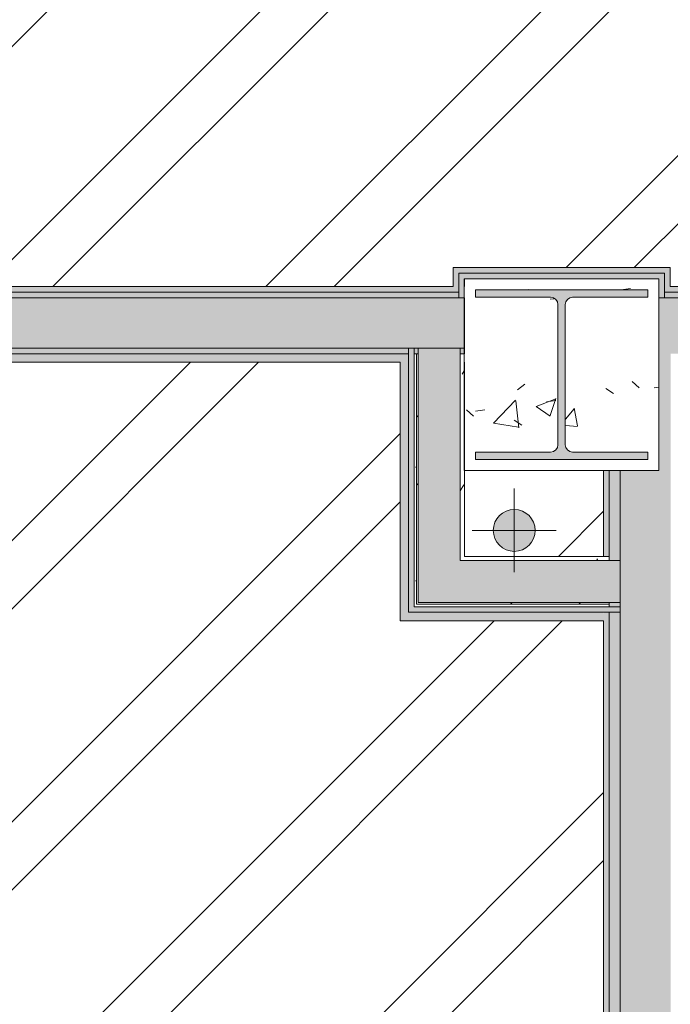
# Model space of a CAD drawing. Header units: millimetres. Extents: x -62758 to 78208, y -26429 to 33271.
# Tile 1050 of 1056: x 10976 to 12140, y -18029 to -16268. Entities that reach past the tile are written whole.
import ezdxf

# ---------------------------------------------------------------- set-up
doc = ezdxf.new("R2010")
doc.units = ezdxf.units.MM
for name, color, linetype, lineweight in [('A-FLOR', 192, 'Continuous', 18), ('A-WALL', 113, 'Continuous', 18), ('A-WALL-PATT', 111, 'Continuous', 25), ('I-WALL', 2, 'Continuous', 18), ('P-PIPE', 3, 'Continuous', 9), ('P-PIPE-CNTR', 3, 'Continuous', 9), ('S-COLS', 52, 'Continuous', 9)]:
    doc.layers.add(name, color=color, linetype=linetype, lineweight=lineweight)
pattern_1 = [(0, (0, 0), (406.4, 101.6), [33.528, -271.272, 33.528, -271.272, -1625.6]), (0, (0, 0), (406.4, 101.6), [-609.6, 33.528, -576.072, 33.528, -271.272, -711.2]), (0, (0, 0), (406.4, 101.6), [-1524, 33.528, -169.672, 33.528, -474.472]), (120, (152.4, 50.8), (-291.1882, 301.1527), [33.528, -271.272, 33.528, -271.272, -1625.6]), (120, (152.4, 50.8), (-291.1882, 301.1527), [-609.6, 33.528, -576.072, 33.528, -271.272, -711.2]), (120, (152.4, 50.8), (-291.1882, 301.1527), [-1524, 33.528, -169.672, 33.528, -474.472]), (240, (203.2, 254), (-115.2118, -402.7527), [33.528, -271.272, 33.528, -271.272, -1625.6]), (240, (203.2, 254), (-115.2118, -402.7527), [-609.6, 33.528, -576.072, 33.528, -271.272, -711.2]), (240, (203.2, 254), (-115.2118, -402.7527), [-1524, 33.528, -169.672, 33.528, -474.472])]
pattern_2 = [(45, (0, 0), (-251.447, 251.447), []), (45, (0, 381), (-251.447, 251.447), [])]

# ---------------------------------------------------------------- blocks, each defined once
blk = doc.blocks.new('BE-PMSa-MOD-ESG-ESCOLA-EX-000-R_rvt-1-PLANTA DE IMPERMEABILIZAÇÃO - TÉRREO')
at = {"layer": 'P-PIPE'}
blk.add_hatch(color=8, dxfattribs=at).paths.add_polyline_path([(11860.7, -17219.1), (11870.4, -17217.8), (11879.4, -17214), (11887.2, -17208.1), (11893.2, -17200.3), (11896.9, -17191.3), (11898.2, -17181.6), (11896.9, -17171.9), (11893.2, -17162.8), (11887.2, -17155), (11879.4, -17149.1), (11870.4, -17145.3), (11860.7, -17144.1), (11851, -17145.3), (11841.9, -17149.1), (11834.2, -17155), (11828.2, -17162.8), (11824, -17175.6), (11823.2, -17181.6), (11824.5, -17191.3), (11828.2, -17200.3), (11834.2, -17208.1), (11841.9, -17214), (11854, -17218.2)])
at = {"layer": 'P-PIPE', "color": 81}
for start, end in [(0, 180), (180, 0)]:
    blk.add_arc((11860.7, -17181.6), 37.5, start, end, dxfattribs=at)
at = {"layer": 'P-PIPE-CNTR', "color": 53}
for p, q in [((11860.7, -17256.6), (11860.7, -17106.6)), ((11785.7, -17181.6), (11935.7, -17181.6))]:
    blk.add_line(p, q, dxfattribs=at)
blk = doc.blocks.new('_ARQPWR_Pilar perfil I - _TP237-5763022-PLANTA DE IMPERMEABILIZAÇÃO - TÉRREO')
at = {"layer": 'S-COLS', "lineweight": 5}
blk.add_hatch(color=256, dxfattribs=at).paths.add_polyline_path([(117.5, -151.5), (154, -151.5), (154, -138.4), (19.6, -138.4), (10.4, -134.6), (6.5, -124.1), (6.5, 125.3), (10.4, 134.6), (19.6, 138.4), (154, 138.4), (154, 151.5), (-154, 151.5), (-154, 138.4), (-19.7, 138.4), (-10.4, 134.6), (-6.6, 122.5), (-6.6, -125.3), (-10.4, -134.6), (-19.7, -138.4), (-154, -138.4), (-154, -151.5), (105, -151.5)])
at = {"layer": 'S-COLS', "color": 130, "lineweight": 5}
for p, q in [((154, 151.5), (-154, 151.5)), ((-154, 151.5), (-154, 138.4)), ((154, 138.4), (154, 151.5)), ((-154, 138.4), (-19.7, 138.4)), ((-6.6, 125.3), (-6.6, -125.3)), ((6.5, -125.3), (6.5, 125.3)), ((19.6, 138.4), (154, 138.4)), ((-19.7, -138.4), (-154, -138.4)), ((-154, -138.4), (-154, -151.5)), ((154, -138.4), (19.6, -138.4)), ((154, -151.5), (154, -138.4)), ((-154, -151.5), (154, -151.5))]:
    blk.add_line(p, q, dxfattribs=at)
for centre, start, end in [((-19.7, 125.3), 0, 90), ((19.6, 125.3), 90, 180), ((-19.7, -125.3), 270, 0), ((19.6, -125.3), 180, 270)]:
    blk.add_arc(centre, 13.1, start, end, dxfattribs=at)
blk = doc.blocks.new('FX-PNC-PILAR-TP2 - FX-PNC-PILAR-TP01-5759311-PLANTA DE IMPERMEABILIZAÇÃO - TÉRREO')
at = {"layer": 'S-COLS', "lineweight": 5}
h = blk.add_hatch(dxfattribs=at)
h.set_pattern_fill('FP_191', color=256, style=0, pattern_type=2)
h.set_pattern_definition([(50, (163324.47, 7733), (364.368, -31.8783), [38.1, -419.1]), (355, (163324.47, 7733), (-70.486, 382.113), [30.48, -335.28]), (100.451, (163354.83, 7730.34), (293.885, 350.2334), [32.38, -356.18]), (46.184, (163324.47, 7834.6), (542.1585, -84.086), [57.15, -628.65]), (96.636, (163369.65, 7827.6), (474.805, 494.855), [48.57, -534.27]), (351.184, (163324.47, 7834.6), (474.81, 494.85), [45.72, -502.92]), (21, (163375.27, 7809.2), (303.2285, -204.5305), [38.1, -419.1]), (326, (163375.27, 7809.2), (123.604, 368.376), [30.48, -335.28]), (71.451, (163400.54, 7792.16), (426.834, 163.843), [32.38, -356.18]), (37.5, (163324.47, 7733), (6.17665, 169.11015), [16.764, -314.452, 16.764, -323.596, -336.55]), (37.5, (163324.47, 7733), (6.17665, 169.11015), [-671.576, 16.764, -319.786]), (7.5, (163324.47, 7733), (133.6389, 200.3615), [16.764, -177.292, 16.764, -306.832, -128.27]), (7.5, (163324.47, 7733), (133.6389, 200.3615), [-517.652, 16.764, -111.506]), (327.5, (163211.19, 7733), (271.1818, -11.4584), [16.764, -110.236, 16.764, -379.476, -525.78]), (327.5, (163211.19, 7733), (271.1818, -11.4584), [-523.24, 16.764, -509.016]), (317.5, (163160.39, 7733), (296.2585, 50.8528), [16.764, -148.336, 16.764, -246.38, -373.38]), (317.5, (163160.39, 7733), (296.2585, 50.8528), [-428.244, 16.764, -356.616])])
h.paths.add_polyline_path([(175276.5, -9341.6), (175443.9, -9341.6), (175443.9, -8998.6), (175095.9, -8998.6), (175095.9, -9341.6), (175263.4, -9341.6)])
h.paths.add_polyline_path([(175294.9, -9321.6), (175115.9, -9321.6), (175115.9, -9308.5), (175250.3, -9308.5), (175259.5, -9304.7), (175263.4, -9295.4), (175262.6, -9042.9), (175259.5, -9035.6), (175250.3, -9031.7), (175115.9, -9031.7), (175115.9, -9018.6), (175423.9, -9018.6), (175423.9, -9031.7), (175287.4, -9032.6), (175280.3, -9035.6), (175276.5, -9047.6), (175277.3, -9297.3), (175280.3, -9304.7), (175291.2, -9308.5), (175423.9, -9308.5), (175423.9, -9321.6), (175344.9, -9321.6)])
at = {"layer": 'S-COLS', "color": 130, "lineweight": 5}
for p, q in [((175443.9, -8998.6), (175095.9, -8998.6)), ((175095.9, -8998.6), (175095.9, -9012.6)), ((175095.9, -9012.6), (175095.9, -9032.6)), ((175443.9, -9012.6), (175443.9, -8998.6)), ((175443.9, -9032.6), (175443.9, -9012.6)), ((175095.9, -9032.6), (175095.9, -9122.6)), ((175443.9, -9122.6), (175443.9, -9032.6)), ((175095.9, -9122.6), (175095.9, -9132.6)), ((175095.9, -9132.6), (175095.9, -9147.6)), ((175443.9, -9147.6), (175443.9, -9122.6)), ((175095.9, -9147.6), (175095.9, -9341.6)), ((175443.9, -9341.6), (175443.9, -9147.6)), ((175095.9, -9341.6), (175344.9, -9341.6)), ((175344.9, -9341.6), (175354.9, -9341.6)), ((175354.9, -9341.6), (175374.9, -9341.6)), ((175374.9, -9341.6), (175443.9, -9341.6))]:
    blk.add_line(p, q, dxfattribs=at)
blk = doc.blocks.new('BE-PMSa-MOD-ARQ-ESCOLA-EX-000-R_0056_rvt-1-PLANTA DE IMPERMEABILIZAÇÃO - TÉRREO')
at = {"layer": 'A-WALL'}
for points in [[(11751.5, -16745.6), (11761.5, -16745.6), (11761.5, -16711.6), (11751.5, -16711.6)], [(12129.5, -16721.6), (12129.5, -16711.6), (11761.5, -16711.6), (11761.5, -16721.6), (12119.5, -16721.6)], [(12139.5, -16745.6), (12139.5, -16711.6), (12129.5, -16711.6), (12129.5, -16745.6)], [(11670, -17343.1), (11671.5, -17343.1), (11671.5, -16880.6), (11656.5, -16880.6), (11656.5, -17343.1)], [(11764, -17343.1), (12020.5, -17343.1), (12020.4, -17328.1), (11671.5, -17328.1), (11671.5, -17343.1), (11689, -17343.1)]]:
    blk.add_hatch(color=10, dxfattribs=at).paths.add_polyline_path(points)
at = {"layer": 'A-WALL', "lineweight": 5}
for points in [[(11771.5, -16765.6), (11771.5, -16721.6), (11761.5, -16721.9), (11761.5, -16765.6), (11764, -16765.6)], [(12099.5, -16731.6), (12119.5, -16731.6), (12119.5, -16721.6), (11771.5, -16721.6), (11771.5, -16731.6), (11854, -16731.6)], [(12129.5, -16765.6), (12129.5, -16721.6), (12119.5, -16721.6), (12119.5, -16765.6)], [(11681.5, -17328.1), (11681.5, -16855.6), (11671.5, -16855.6), (11671.5, -17328.1)], [(12050.5, -17328.1), (12050.5, -17318.1), (11681.5, -17318.1), (11681.5, -17328.1), (12049.3, -17328.1)]]:
    blk.add_hatch(color=9, dxfattribs=at).paths.add_polyline_path(points)
at = {"layer": 'A-WALL'}
h = blk.add_hatch(color=10, dxfattribs=at)
h.paths.add_polyline_path([(19754.5, -16865.6), (19764.5, -16865.6), (19764.5, -16745.6), (19077.5, -16745.6), (19077.5, -16755.6), (19754.5, -16755.6), (19754.5, -16855.6)])
h.paths.add_polyline_path([(20777.5, -16865.6), (20787.5, -16865.6), (20787.5, -16755.6), (22825.2, -16755.6), (22824.8, -16745.6), (20777.5, -16745.6), (20777.5, -16855.6)])
h.paths.add_polyline_path([(12129.5, -16755.6), (14802.3, -16754.6), (14802.3, -16745.6), (12129.5, -16745.6)])
h.paths.add_polyline_path([(17814.5, -16755.6), (18077.5, -16755.6), (18077.5, -16745.6), (17814.5, -16745.6)])
h.paths.add_polyline_path([(11761.5, -16755.6), (11761.5, -16745.6), (4179.5, -16745.6), (4179.5, -16755.6), (11759.2, -16755.6)])
at = {"layer": 'A-WALL', "lineweight": 5}
h = blk.add_hatch(color=9, dxfattribs=at)
h.paths.add_polyline_path([(20787.5, -16855.6), (20797.5, -16855.6), (20797.5, -16765.6), (22835.2, -16765.6), (22835.2, -16755.6), (20787.5, -16755.6), (20787.5, -16855.6)])
h.paths.add_polyline_path([(19744.5, -16855.6), (19754.5, -16855.5), (19754.5, -16755.6), (19077.5, -16755.6), (19077.5, -16765.6), (19744.5, -16765.6), (19744.5, -16845.6)])
h.paths.add_polyline_path([(8032.1, -16765.6), (11761.5, -16765.4), (11761.5, -16755.6), (4179.5, -16755.6), (4179.5, -16765.6), (7942.3, -16765.6)])
h.paths.add_polyline_path([(14127.2, -16765.6), (14792.3, -16765.6), (14792.3, -16755.6), (12129.5, -16755.6), (12129.5, -16765.6), (13897.6, -16765.6)])
h.paths.add_polyline_path([(18077.5, -16765.6), (18077.5, -16755.6), (17814.5, -16755.6), (17814.5, -16765.6), (17984.8, -16765.6)])
h = blk.add_hatch(color=9, dxfattribs=at)
h.paths.add_polyline_path([(22582.9, -16865.6), (22759.5, -16865.6), (22759.5, -16855.6), (20787.5, -16855.6), (20787.5, -16865.6), (22291, -16865.6)])
h.paths.add_polyline_path([(19281.5, -16865.6), (19754.5, -16865.6), (19754.5, -16855.6), (19077.5, -16855.6), (19077.5, -16865.6), (19185.2, -16865.6)])
h.paths.add_polyline_path([(12140.5, -16865.6), (14682.3, -16865.6), (14682.3, -16855.6), (12140.5, -16855.6), (12140.5, -16858.1)])
h.paths.add_polyline_path([(17984.8, -16865.6), (18077.5, -16865.6), (18077.5, -16855.6), (17814.5, -16856.5), (17814.5, -16865.6), (17913.7, -16865.6)])
h.paths.add_polyline_path([(11771.5, -16865.6), (11771.5, -16855.6), (11764, -16855.6), (11764, -16865.6)])
h.paths.add_polyline_path([(11343.1, -16865.6), (11671.5, -16865.6), (11671.5, -16855.6), (9672.1, -16855.6), (9672.1, -16865.6), (11071.7, -16865.6)])
h.paths.add_polyline_path([(11689, -16865.6), (11689, -16855.6), (11681.5, -16855.6), (11681.5, -16865.6), (11686, -16865.6)])
h.paths.add_polyline_path([(9582.1, -16865.6), (9582.1, -16855.6), (8032.3, -16855.6), (8033.3, -16865.6), (9581.3, -16865.6)])
h.paths.add_polyline_path([(7940.5, -16865.6), (7942.3, -16865.6), (7942.3, -16855.6), (6972.3, -16855.6), (6972.3, -16865.6), (7922.3, -16865.6)])
h.paths.add_polyline_path([(6942.3, -16865.6), (6942.3, -16855.6), (6002.3, -16855.6), (6002.3, -16865.6), (6745.1, -16865.6)])
h.paths.add_polyline_path([(5678.6, -16865.6), (5972.3, -16865.6), (5972.3, -16855.6), (5032.3, -16855.6), (5032.3, -16865.6)])
h.paths.add_polyline_path([(4179.5, -16865.6), (5002.3, -16865.6), (5002.3, -16855.6), (4179.5, -16855.7)])
h = blk.add_hatch(color=50, dxfattribs=at)
h.paths.add_polyline_path([(21307, -16880.6), (22759.5, -16880.6), (22759.5, -16865.6), (20777.5, -16865.6), (20777.5, -16880.6), (21305.7, -16880.6)])
h.paths.add_polyline_path([(19744.5, -16880.6), (19764.5, -16880.6), (19764.5, -16865.6), (19077.5, -16865.6), (19077.5, -16880.6), (19689.5, -16880.6)])
h.paths.add_polyline_path([(17984.8, -16880.6), (18077.5, -16880.6), (18077.5, -16865.6), (17814.5, -16865.6), (17814.5, -16880.6), (17829.5, -16880.6)])
h.paths.add_polyline_path([(14408.5, -16880.6), (14662.3, -16880.6), (14662.3, -16865.6), (12160.5, -16865.6), (12160.5, -16880.6), (13897.6, -16880.6)])
h.paths.add_polyline_path([(9858, -16880.6), (11671.5, -16880.6), (11671.5, -16865.6), (9692.1, -16865.6), (9692.1, -16880.6), (9853, -16880.6)])
h.paths.add_polyline_path([(9299.5, -16880.6), (9562.1, -16880.6), (9561.9, -16865.6), (8052.3, -16865.6), (8052.3, -16880.6), (9171.8, -16880.6)])
h.paths.add_polyline_path([(7912.3, -16880.6), (7922.3, -16880), (7922.3, -16865.6), (6972.3, -16865.6), (6972.3, -16880.6), (7766.9, -16880.6)])
h.paths.add_polyline_path([(6942.3, -16880.6), (6942.3, -16865.6), (6002.3, -16865.6), (6002.3, -16880.6), (6745.1, -16880.6)])
h.paths.add_polyline_path([(4179.5, -16880.6), (5002.3, -16880.6), (5002.3, -16865.6), (4179.5, -16865.6)])
h.paths.add_polyline_path([(5972.3, -16880.6), (5972.3, -16865.6), (5032.3, -16865.6), (5032.3, -16880.6), (5723.3, -16880.6)])
at = {"layer": 'A-WALL-PATT', "lineweight": 5}
h = blk.add_hatch(color=251, dxfattribs=at)
h.paths.add_polyline_path([(21033.5, -16855.6), (22769.5, -16855.6), (22769.5, -16781.1), (22845.2, -16781.1), (22845.2, -16765.6), (20797.5, -16765.6), (20797.5, -16855.6)])
h.paths.add_polyline_path([(19664.5, -16855.6), (19744.5, -16855.6), (19744.5, -16765.6), (19077.5, -16765.6), (19077.5, -16855.6), (19517.5, -16855.6)])
h.paths.add_polyline_path([(18077.5, -16855.6), (18077.5, -16765.6), (17804.5, -16765.6), (17804.5, -16855.6), (17984.8, -16855.6)])
h.paths.add_polyline_path([(12289.5, -16855.6), (14772.3, -16855.6), (14772.3, -16765.6), (12119.5, -16765.6), (12119.5, -16855.6), (12230.5, -16855.6)])
h.paths.add_polyline_path([(10113.8, -16855.6), (11771.5, -16855.6), (11771.5, -16765.6), (4169.5, -16765.6), (4169.5, -16855.6), (10097.8, -16855.6)])
h = blk.add_hatch(dxfattribs=at)
h.set_pattern_fill('FP_73', color=255, style=0, pattern_type=2)
h.set_pattern_definition(pattern_1)
h.paths.add_polyline_path([(11686, -17313.6), (11686, -16865.6), (11681.5, -16865.6), (11681.5, -17313.6), (11685.8, -17313.6)])
h = blk.add_hatch(dxfattribs=at)
h.set_pattern_fill('FP_1', color=31, style=0, pattern_type=2)
h.set_pattern_definition(pattern_2)
h.paths.add_polyline_path([(11686, -17310.6), (11689, -17310.6), (11689, -16865.6), (11686, -16865.6), (11686, -17306.3)])
for points in [[(11694, -17235.6), (11764, -17235.6), (11764, -16855.6), (11689, -16855.6), (11689, -17235.6)], [(11854, -17310.6), (12050.5, -17310.6), (12050.5, -17235.6), (11689, -17235.6), (11689, -17310.6), (11784.6, -17310.6)]]:
    blk.add_hatch(color=254, dxfattribs=at).paths.add_polyline_path(points)
h = blk.add_hatch(dxfattribs=at)
h.set_pattern_fill('FP_73', color=255, style=0, pattern_type=2)
h.set_pattern_definition(pattern_1)
h.paths.add_polyline_path([(11771.5, -17228.1), (11771.5, -16865.6), (11764, -16865.6), (11764, -17228.1)])
h = blk.add_hatch(color=251, dxfattribs=at)
h.paths.add_polyline_path([(12140.5, -19942.5), (12140.5, -19912.5), (12050.5, -19912.5), (12050.5, -19942.5)])
h.paths.add_polyline_path([(12050.5, -18972.5), (12140.5, -18972.5), (12140.5, -16855.6), (12119.5, -16855.6), (12119.5, -17074.6), (12050.5, -17074.6), (12050.5, -18925.1)])
h = blk.add_hatch(dxfattribs=at)
h.set_pattern_fill('FP_73', color=255, style=0, pattern_type=2)
h.set_pattern_definition(pattern_1)
h.paths.add_polyline_path([(11816.8, -17235.6), (12030.5, -17235.6), (12030.5, -17228.1), (11764, -17228.1), (11764, -17235.6), (11772.7, -17235.6)])
h = blk.add_hatch(dxfattribs=at)
h.set_pattern_fill('FP_1', color=31, style=0, pattern_type=2)
h.set_pattern_definition(pattern_2)
h.paths.add_polyline_path([(12020.5, -17313.6), (12030.5, -17313.6), (12030.5, -17310.6), (11686, -17310.6), (11686, -17313.6), (11854, -17313.6)])
at = {"layer": 'I-WALL', "lineweight": 5}
h = blk.add_hatch(color=50, dxfattribs=at)
h.paths.add_polyline_path([(12020.5, -18972.5), (12030.5, -18972.1), (12030.5, -17328.1), (12020.5, -17328.1), (12020.5, -18971.9)])
h.paths.add_polyline_path([(12020.5, -17228.1), (12030.5, -17228.1), (12030.5, -17074.6), (12020.5, -17074.6), (12020.5, -17077.5)])
h = blk.add_hatch(color=9, dxfattribs=at)
h.paths.add_polyline_path([(12050.5, -19922.5), (12050.5, -19912.5), (12030.5, -19913.5), (12030.5, -19922.5)])
h.paths.add_polyline_path([(12050.5, -18972.5), (12050.5, -17328.1), (12030.5, -17328.1), (12030.5, -18972.5)])
h.paths.add_polyline_path([(12050.5, -17318.1), (12050.5, -17310.6), (12030.5, -17310.6), (12031.5, -17318.1), (12046.4, -17318.1)])
h.paths.add_polyline_path([(12046.1, -17235.6), (12050.5, -17235.6), (12050.5, -17074.6), (12030.5, -17075.5), (12030.5, -17235.6)])
at = {"layer": 'A-WALL', "color": 90, "lineweight": 9}
for p, q in [((11751.5, -16711.6), (11751.5, -16745.6)), ((11761.5, -16711.6), (11751.5, -16711.6)), ((11771.5, -16711.6), (11761.5, -16711.6)), ((12119.5, -16711.6), (11771.5, -16711.6)), ((12129.5, -16711.6), (12119.5, -16711.6)), ((12139.5, -16711.6), (12129.5, -16711.6)), ((12139.5, -16745.6), (12139.5, -16711.6)), ((11751.5, -16745.6), (4189.5, -16745.6)), ((11771.5, -16731.6), (12119.5, -16731.6)), ((11771.5, -16745.6), (11771.5, -16731.6)), ((12119.5, -16731.6), (12119.5, -16745.6)), ((14802.3, -16745.6), (12139.5, -16745.6)), ((9702.1, -16880.6), (11656.5, -16880.6)), ((11656.5, -16880.6), (11656.5, -17343.1)), ((11656.5, -17343.1), (11671.5, -17343.1)), ((11671.5, -17343.1), (11681.5, -17343.1)), ((11681.5, -17343.1), (12020.5, -17343.1))]:
    blk.add_line(p, q, dxfattribs=at)
at = {"layer": 'A-WALL', "color": 130, "lineweight": 5}
for p, q in [((11761.5, -16721.6), (11771.5, -16721.6)), ((11761.5, -16745.6), (11761.5, -16721.6)), ((11771.5, -16721.6), (12119.5, -16721.6)), ((12119.5, -16721.6), (12129.5, -16721.6)), ((12129.5, -16721.6), (12129.5, -16745.6)), ((11761.5, -16755.6), (11761.5, -16745.6)), ((12129.5, -16755.6), (12129.5, -16745.6)), ((4179.5, -16755.6), (11761.5, -16755.6)), ((11761.5, -16765.6), (11761.5, -16755.6)), ((12129.5, -16755.6), (14792.3, -16755.6)), ((12129.5, -16765.6), (12129.5, -16755.6)), ((4179.5, -16765.6), (11761.5, -16765.6)), ((11761.5, -16765.6), (11771.5, -16765.6)), ((11771.5, -16765.6), (11761.5, -16765.6)), ((12119.5, -16765.6), (12129.5, -16765.6)), ((12129.5, -16765.6), (12119.5, -16765.6)), ((12129.5, -16765.6), (14772.3, -16765.6)), ((9672.1, -16855.6), (11671.5, -16855.6)), ((9692.1, -16865.6), (11671.5, -16865.6)), ((11671.5, -16855.6), (11681.5, -16855.6)), ((11671.5, -16855.6), (11681.5, -16855.6)), ((11671.5, -16865.6), (11671.5, -16855.6)), ((11671.5, -16880.6), (11671.5, -16865.6)), ((11681.5, -16855.6), (11689, -16855.6)), ((11681.5, -16865.6), (11681.5, -16855.6)), ((11681.5, -16865.6), (11686, -16865.6)), ((11681.5, -16865.6), (11686, -16865.6)), ((11681.5, -16880.6), (11681.5, -16865.6)), ((11681.5, -16880.6), (11681.5, -16865.6)), ((11686, -16865.6), (11689, -16865.6)), ((11686, -16880.6), (11686, -16865.6)), ((11686, -16865.6), (11689, -16865.6)), ((11689, -16855.6), (11764, -16855.6)), ((11689, -16855.6), (11764, -16855.6)), ((11689, -16865.6), (11689, -16855.6)), ((11689, -16880.6), (11689, -16865.6)), ((11764, -16855.6), (11771.5, -16855.6)), ((11764, -16865.6), (11764, -16855.6)), ((11764, -16865.6), (11771.5, -16865.6)), ((11764, -16865.6), (11771.5, -16865.6)), ((11764, -16880.6), (11764, -16865.6)), ((11671.5, -17328.1), (11671.5, -16880.6)), ((11681.5, -16880.6), (11681.5, -17228.1)), ((11681.5, -17228.1), (11681.5, -16880.6)), ((11686, -17228.1), (11686, -16880.6)), ((11689, -17228.1), (11689, -16880.6)), ((11764, -17228.1), (11764, -16880.6)), ((12030.5, -17074.6), (12030.5, -17228.1)), ((12050.5, -17074.6), (12050.5, -17235.6)), ((11681.5, -17313.6), (11681.5, -17228.1)), ((11686, -17310.6), (11686, -17228.1)), ((11689, -17235.6), (11689, -17228.1)), ((11689, -17310.6), (11689, -17235.6)), ((11764, -17235.6), (11764, -17228.1)), ((12020.5, -17235.6), (11764, -17235.6)), ((12020.5, -17228.1), (12030.5, -17228.1)), ((12020.5, -17235.6), (12030.5, -17235.6)), ((12030.5, -17228.1), (12030.5, -17235.6)), ((12030.5, -17228.1), (12030.5, -17235.6)), ((12030.5, -17235.6), (12050.5, -17235.6)), ((12050.5, -17235.6), (12050.5, -17310.6)), ((12050.5, -17235.6), (12050.5, -17310.6)), ((11681.5, -17313.6), (11681.5, -17318.1)), ((11681.5, -17318.1), (11681.5, -17313.6)), ((11681.5, -17318.1), (12020.5, -17318.1)), ((12020.5, -17318.1), (11681.5, -17318.1)), ((11686, -17313.6), (11686, -17310.6)), ((12020.5, -17313.6), (11686, -17313.6)), ((12020.5, -17310.6), (11689, -17310.6)), ((12020.5, -17310.6), (12030.5, -17310.6)), ((12020.5, -17313.6), (12030.5, -17313.6)), ((12020.5, -17318.1), (12030.5, -17318.1)), ((12020.5, -17318.1), (12030.5, -17318.1)), ((12030.5, -17310.6), (12030.5, -17313.6)), ((12030.5, -17310.6), (12050.5, -17310.6)), ((12030.5, -17310.6), (12030.5, -17313.6)), ((12030.5, -17313.6), (12030.5, -17318.1)), ((12030.5, -17313.6), (12030.5, -17318.1)), ((12030.5, -17318.1), (12050.5, -17318.1)), ((12050.5, -17310.6), (12050.5, -17318.1)), ((12050.5, -17318.1), (12050.5, -17328.1)), ((12050.5, -17318.1), (12050.5, -17328.1)), ((11681.5, -17328.1), (11671.5, -17328.1)), ((12020.5, -17328.1), (11681.5, -17328.1)), ((12020.5, -17328.1), (12030.5, -17328.1)), ((12030.5, -17328.1), (12030.5, -18972.5)), ((12030.5, -17328.1), (12050.5, -17328.1)), ((12050.5, -17328.1), (12050.5, -18972.5))]:
    blk.add_line(p, q, dxfattribs=at)
at = {"layer": 'A-WALL', "color": 170, "lineweight": 5}
for p, q in [((11771.5, -16855.6), (11771.5, -16765.6)), ((12119.5, -16765.6), (12119.5, -16855.6)), ((11771.5, -16865.6), (11771.5, -16855.6))]:
    blk.add_line(p, q, dxfattribs=at)
at = {"layer": 'I-WALL', "color": 90, "lineweight": 9}
for p, q in [((11771.5, -17228.1), (11771.5, -16880.6)), ((12020.5, -17074.6), (12020.5, -17228.1)), ((12020.5, -17228.1), (11771.5, -17228.1)), ((12020.5, -17343.1), (12020.5, -18972.5))]:
    blk.add_line(p, q, dxfattribs=at)
at = {"layer": 'I-WALL', "color": 170, "lineweight": 5}
for p, q in [((12119.5, -16880.6), (12119.5, -17074.6)), ((12030.5, -17074.6), (12020.5, -17074.6)), ((12050.5, -17074.6), (12030.5, -17074.6)), ((12119.5, -17074.6), (12050.5, -17074.6))]:
    blk.add_line(p, q, dxfattribs=at)
at = {"layer": 'S-COLS', "color": 170, "lineweight": 5}
for name, p in [('FX-PNC-PILAR-TP2 - FX-PNC-PILAR-TP01-5759311-PLANTA DE IMPERMEABILIZAÇÃO - TÉRREO', (-163324.5, -7733)), ('_ARQPWR_Pilar perfil I - _TP237-5763022-PLANTA DE IMPERMEABILIZAÇÃO - TÉRREO', (11945.5, -16903.1))]:
    blk.add_blockref(name, p, dxfattribs=at)

msp = doc.modelspace()

# ---------------------------------------------------------------- hatches: boundary and pattern name
at = {"layer": 'A-FLOR'}
h = msp.add_hatch(dxfattribs=at)
h.set_pattern_fill('FP_1', color=1, style=0, pattern_type=2)
h.set_pattern_definition(pattern_2)
h.paths.add_polyline_path([(18127.5, -16798.1), (19027.5, -16798.1), (19027.5, -16745.6), (19047.5, -16745.2), (19047.5, -16730.6), (19097.5, -16730.6), (19097.5, -16745.6), (19777.5, -16745.5), (19777.5, -16508.1), (20777.5, -16508.1), (20777.5, -16745.6), (22825.2, -16745.6), (22825.2, -15013.1), (22795.2, -15013.1), (22795.2, -8013.1), (22825.2, -8013.1), (22825.2, -6935.1), (22749.5, -6935.1), (22749.5, -6768.1), (17824.5, -6768.1), (17824.5, -6984.6), (17436.5, -6984.6), (17436.5, -6768.1), (15715.5, -6768.1), (15715.5, -7353.1), (12230.5, -7353.1), (12230.5, -7373.1), (11660.5, -7373.1), (11660.5, -6773.1), (11589, -6773.1), (11589, -6825.6), (11585.5, -6827.6), (11519, -6827.6), (11519, -6815.1), (8514, -6815.1), (8514, -6780.1), (11514, -6780.1), (11514, -6773.1), (4189.5, -6773.1), (4189.5, -6984.6), (4060.3, -6984.6), (4060.3, -16711.6), (4189.5, -16711.7), (4190.6, -16745.6), (11751.5, -16745.6), (11751.5, -16711.6), (12139.5, -16711.6), (12139.5, -16745.6), (14802.3, -16745.6), (14802.3, -16387.1), (17400.5, -16387.1), (17400.5, -16745.6), (17436.5, -16745), (17436.5, -16711.6), (17824.5, -16711.8), (17824.5, -16745.6), (18057.5, -16745.6), (18057.5, -16730.6), (18107.5, -16731.6), (18107.5, -16745.6), (18127.5, -16745.6), (18127.5, -16778.1)])
h.paths.add_polyline_path([(13965.5, -7243.9), (13985.7, -7242.1), (13943.9, -7242.1), (13963.6, -7243.8)])
h.paths.add_polyline_path([(13265.5, -7243.9), (13287, -7242.1), (13243.9, -7242.1)])
h.paths.add_polyline_path([(15365.5, -7243.9), (15387, -7242.1), (15343.9, -7242.1)])
h.paths.add_polyline_path([(12565.5, -7243.9), (12587, -7242.1), (12543.9, -7242.1)])
h.paths.add_polyline_path([(14665.5, -7243.9), (14687, -7242.1), (14643.9, -7242.1)])
h.paths.add_polyline_path([(12533.7, -7241.3), (12492.5, -7235), (12508.6, -7239.2)])
h.paths.add_polyline_path([(14633.7, -7241.3), (14600.6, -7237.1), (14608.6, -7239.2)])
h.paths.add_polyline_path([(12597.2, -7241.3), (12622.3, -7239.2), (12634.5, -7235.6), (12608.6, -7239.5)])
h.paths.add_polyline_path([(15333.7, -7241.3), (15292.5, -7235), (15308.6, -7239.2)])
h.paths.add_polyline_path([(13233.7, -7241.3), (13192.5, -7235), (13208.6, -7239.2)])
h.paths.add_polyline_path([(13933.7, -7241.3), (13897.6, -7236.3), (13908.6, -7239.2)])
h.paths.add_polyline_path([(15397.2, -7241.3), (15422.3, -7239.2), (15430.3, -7236.2), (15410.9, -7239.2)])
h.paths.add_polyline_path([(14697.2, -7241.3), (14722.3, -7239.2), (14738.4, -7235), (14710.9, -7239.2)])
h.paths.add_polyline_path([(13297.2, -7241.3), (13322.3, -7239.2), (13338.4, -7235), (13310.9, -7239.2)])
h.paths.add_polyline_path([(13997.2, -7241.3), (14022.3, -7239.2), (14038.4, -7235), (13997.2, -7241.3)])
h.paths.add_polyline_path([(12480.4, -7231.8), (12444.6, -7220.3), (12454.9, -7225.2)])
h.paths.add_polyline_path([(13880.4, -7231.8), (13844.6, -7220.3), (13854.9, -7225.2)])
h.paths.add_polyline_path([(13180.4, -7231.8), (13144.6, -7220.3), (13154.9, -7225.2)])
h.paths.add_polyline_path([(14580.4, -7231.8), (14544.6, -7220.3), (14554.9, -7225.2)])
h.paths.add_polyline_path([(15280.4, -7231.8), (15244.6, -7220.3), (15254.9, -7225.2)])
h.paths.add_polyline_path([(15450.5, -7231.8), (15476, -7225.2), (15486.3, -7220.3), (15471.2, -7225.2)])
h.paths.add_polyline_path([(12650.5, -7231.8), (12676, -7225.2), (12686.3, -7220.3), (12671.2, -7225.2)])
h.paths.add_polyline_path([(13350.5, -7231.8), (13376, -7225.2), (13386.3, -7220.3), (13371.2, -7225.2)])
h.paths.add_polyline_path([(14050.5, -7231.8), (14076, -7225.2), (14086.3, -7220.3), (14071.2, -7225.2)])
h.paths.add_polyline_path([(14750.5, -7231.8), (14776, -7225.2), (14786.3, -7220.3), (14771.2, -7225.2)])
h.paths.add_polyline_path([(15501.4, -7213.3), (15523.7, -7202.8), (15523.7, -7201.6), (15521.4, -7202.8)])
h.paths.add_polyline_path([(12701.4, -7213.3), (12723.7, -7202.8), (12723.7, -7201.6), (12721.4, -7202.8)])
h.paths.add_polyline_path([(14801.4, -7213.3), (14823.7, -7202.8), (14823.7, -7201.6), (14821.4, -7202.8)])
h.paths.add_polyline_path([(13401.4, -7213.3), (13423.7, -7202.8), (13423.7, -7201.6), (13421.4, -7202.8)])
h.paths.add_polyline_path([(14101.4, -7213.3), (14123.7, -7202.8), (14123.7, -7201.6), (14121.4, -7202.8)])
h.paths.add_polyline_path([(12809.6, -7025), (12809.5, -7024.4), (12809.5, -7024.8)])
h.paths.add_polyline_path([(14909.6, -7025), (14909.5, -7024.4), (14909.5, -7024.8)])
h.paths.add_polyline_path([(15609.6, -7025), (15609.5, -7024.4), (15609.5, -7024.8)])
h.paths.add_polyline_path([(13509.6, -7025), (13509.5, -7024.4), (13509.5, -7024.8)])
h.paths.add_polyline_path([(14209.6, -7025), (14209.5, -7024.4), (14209.5, -7024.8)])
h.paths.add_polyline_path([(14892.7, -6988.5), (14890, -6984.6), (14892, -6987.6)])
h.paths.add_polyline_path([(15592.7, -6988.5), (15590, -6984.6), (15592, -6987.6)])
h.paths.add_polyline_path([(12792.7, -6988.5), (12790, -6984.6), (12792, -6987.6)])
h.paths.add_polyline_path([(13492.7, -6988.5), (13490, -6984.6), (13492, -6987.6)])
h.paths.add_polyline_path([(14192.7, -6988.5), (14190, -6984.6), (14192, -6987.6)])
h.paths.add_polyline_path([(12765.4, -6955.5), (12763, -6952.7), (12763, -6953.6)])
h.paths.add_polyline_path([(13465.4, -6955.5), (13463, -6952.7), (13463, -6953.6)])
h.paths.add_polyline_path([(14865.4, -6955.5), (14863, -6952.7), (14863, -6953.6)])
h.paths.add_polyline_path([(15565.4, -6955.5), (15563, -6952.7), (15563, -6953.6)])
h.paths.add_polyline_path([(14165.4, -6955.5), (14163, -6952.7), (14163, -6953.6)])
h.paths.add_polyline_path([(12729.3, -6927.6), (12723.7, -6923.4), (12723.7, -6924.6)])
h.paths.add_polyline_path([(14829.3, -6927.6), (14823.7, -6923.4), (14823.7, -6924.6)])
h.paths.add_polyline_path([(15529.3, -6927.6), (15523.7, -6923.4), (15523.7, -6924.6)])
h.paths.add_polyline_path([(14129.3, -6927.6), (14123.7, -6923.4), (14123.7, -6924.6)])
h.paths.add_polyline_path([(13429.3, -6927.6), (13423.7, -6923.4), (13423.7, -6924.6)])
h.paths.add_polyline_path([(14544.6, -6905.9), (14580.4, -6894.4), (14554.9, -6901.1)])
h.paths.add_polyline_path([(12444.6, -6905.9), (12480.4, -6894.4), (12454.9, -6901.1)])
h.paths.add_polyline_path([(15244.6, -6905.9), (15278.7, -6894.9), (15254.9, -6901.1)])
h.paths.add_polyline_path([(13144.6, -6905.9), (13180.4, -6894.4), (13154.9, -6901.1)])
h.paths.add_polyline_path([(13844.6, -6905.9), (13880.4, -6894.4), (13854.9, -6901.1)])
h.paths.add_polyline_path([(13386.3, -6905.9), (13376, -6901.1), (13350.5, -6894.4), (13376, -6902.6)])
h.paths.add_polyline_path([(12686.3, -6905.9), (12676, -6901.1), (12650.5, -6894.4), (12676, -6902.6)])
h.paths.add_polyline_path([(14786.3, -6905.9), (14776, -6901.1), (14750.5, -6894.4), (14776, -6902.6)])
h.paths.add_polyline_path([(14086.3, -6905.9), (14076, -6901.1), (14050.5, -6894.4), (14076, -6902.6)])
h.paths.add_polyline_path([(15486.3, -6905.9), (15476, -6901.1), (15450.5, -6894.4), (15477.7, -6903.2)])
h.paths.add_polyline_path([(12492.5, -6891.3), (12533.7, -6885), (12508.6, -6887.1)])
h.paths.add_polyline_path([(13192.5, -6891.3), (13233.7, -6885), (13208.6, -6887.1)])
h.paths.add_polyline_path([(15292.5, -6891.3), (15333.7, -6885), (15308.6, -6887.1)])
h.paths.add_polyline_path([(13892.5, -6891.3), (13933.7, -6885), (13908.6, -6887.1), (13897.6, -6889.9)])
h.paths.add_polyline_path([(14592.5, -6891.3), (14633.7, -6885), (14608.6, -6887.1), (14601.4, -6889)])
h.paths.add_polyline_path([(12638.4, -6891.3), (12620.4, -6886.9), (12610.9, -6887.1), (12622.3, -6888.8)])
h.paths.add_polyline_path([(14038.4, -6891.3), (14022.3, -6887.1), (14010.9, -6887.1), (14022.3, -6888.8)])
h.paths.add_polyline_path([(15438.4, -6891.3), (15422.3, -6887.1), (15410.9, -6887.1), (15430.3, -6890)])
h.paths.add_polyline_path([(13338.4, -6891.3), (13322.3, -6887.1), (13310.9, -6887.1), (13322.3, -6888.8)])
h.paths.add_polyline_path([(14738.4, -6891.3), (14722.3, -6887.1), (14710.9, -6887.1), (14722.3, -6888.8)])
h.paths.add_polyline_path([(12547.3, -6884.1), (12546.9, -6883.9), (12546.9, -6884.1)])
h.paths.add_polyline_path([(15347.3, -6884.1), (15346.9, -6883.9), (15346.9, -6884.1)])
h.paths.add_polyline_path([(13947.3, -6884.1), (13946.9, -6883.9), (13946.9, -6884.1)])
h.paths.add_polyline_path([(14647.3, -6884.1), (14646.9, -6883.9), (14646.9, -6884.1)])
h.paths.add_polyline_path([(13247.3, -6884.1), (13246.9, -6883.9), (13246.9, -6884.1)])
h.paths.add_polyline_path([(11585.5, -6815.1), (11585.5, -6773.1), (11546, -6773.1), (11546, -6815.1)])
h = msp.add_hatch(dxfattribs=at)
h.set_pattern_fill('FP_2', color=1, style=0, pattern_type=2)
h.set_pattern_definition(pattern_2)
h.paths.add_polyline_path([(9717.1, -19912.5), (10494, -19912.5), (10494, -19897.5), (10544, -19897.5), (10544, -19912.5), (11384, -19912.5), (11384, -19897.5), (11434, -19897.5), (11434, -19912.5), (12020.5, -19912.5), (12020.5, -17343.1), (11656.5, -17343.1), (11656.5, -16880.6), (10378, -16880.6), (10383, -16885.6), (10383, -17324.4), (10381.8, -17333.4), (10378, -17342.2), (10372.8, -17349), (10365.6, -17354.5), (10357.3, -17358.1), (10278.6, -17376.1), (10198.6, -17387), (10118, -17390.6), (10037.3, -17387), (9957.3, -17376.1), (9878.6, -17358.1), (9870.3, -17354.5), (9863.1, -17349), (9857.6, -17341.8), (9854.1, -17333.4), (9853, -17324.4), (9853.1, -16884.3), (9858, -16880.6), (9702.1, -16880.6), (9702.1, -18890.1), (9717.1, -18890.1), (9717.1, -18940.1), (9702.1, -18940.1), (9702.1, -19780.1), (9717.1, -19780.1), (9717.1, -19830.1), (9702.1, -19830.1), (9702.1, -19912.5)])
h = msp.add_hatch(dxfattribs=at)
h.set_pattern_fill('FP_1', color=1, style=0, pattern_type=2)
h.set_pattern_definition(pattern_2)
h.paths.add_polyline_path([(17724.2, -22598.1), (20150.1, -22598.1), (20150.1, -20835.9), (21150.1, -20835.9), (21150.1, -19760.9), (19164.5, -19760.9), (19164.5, -19310.9), (19180.8, -19310.9), (19157.3, -16880.6), (19097.5, -16880.6), (19097.5, -16895.6), (19047.5, -16895.6), (19047.5, -16880.6), (18147.5, -16880.6), (18147.5, -17720.6), (18157.5, -17720.6), (18157.5, -17731.6), (18177.5, -17731.6), (18177.5, -17620.6), (18196.5, -17620.6), (18196.5, -17750.6), (18157.5, -17750.6), (18157.5, -17760.6), (18147.5, -17760.6), (18147.5, -17800.6), (18117.5, -17800.6), (18117.5, -17760.6), (18107.5, -17760.6), (18107.5, -17750.6), (18068.4, -17750.6), (18068.4, -17620.6), (18087.4, -17620.6), (18087.4, -17731.6), (18107.5, -17731.6), (18107.5, -17720.6), (18117.5, -17720.6), (18117.5, -16880.6), (18107.5, -16880.6), (18107.5, -16895.6), (18057.5, -16894.8), (18057.5, -16880.6), (17829.5, -16880.6), (17829.5, -17099.6), (17550.5, -17099.6), (17549.9, -17998.3), (17400.5, -17998.3), (17400.5, -17337.1), (14802.3, -17337.1), (14802.3, -17998.3), (14652.3, -17998.3), (14652.3, -16880.6), (12170.5, -16880.6), (12170.5, -18972.5), (12020.5, -18972.5), (12020.5, -19912.5), (12794, -19912.5), (12794.3, -20043.6), (12892.9, -20048.2), (13003.6, -20062.4), (13102.7, -20083), (13190, -20108.2), (13196.7, -20111.9), (13205.1, -20119.4), (13209.9, -20125.4), (13215.6, -20140), (13216.9, -20148.2), (13216, -20159.3), (13192, -20242.6), (13182.1, -20314.4), (13183, -20387.7), (13194.4, -20458.4), (13216.7, -20533.2), (13216.7, -20545.2), (13212.7, -20558.9), (13206.8, -20568.7), (13199.3, -20576.2), (13191, -20581.5), (13181.1, -20585.6), (13078.9, -20612.9), (12988.3, -20630.5), (12875.8, -20642.8), (12794, -20646.5), (12794, -20798.1), (13394, -20798.1), (13394, -22598.1), (17709.6, -22598.1)])
h.paths.add_polyline_path([(17294.9, -20742.5), (17144.9, -20742.5), (17144.9, -19462.5), (17294.9, -19462.5), (17294.9, -20506.2)])
h.paths.add_polyline_path([(15084.9, -20742.5), (14934.9, -20742.5), (14934.9, -19462.5), (15084.9, -19462.5), (15084.9, -20638.7)])
h.paths.add_polyline_path([(12957, -20594), (12967, -20592.2), (12952.6, -20593.2), (12956.4, -20593.9)])
h.paths.add_polyline_path([(12938.1, -20574.5), (12938.1, -20573.6), (12937.2, -20573.7)])
h.paths.add_polyline_path([(12934.1, -20571.2), (12931.4, -20568.4), (12932.6, -20570), (12933.9, -20571)])
h.paths.add_polyline_path([(13174.4, -20538.4), (13175.2, -20531.4), (13174.5, -20536.3)])
h.paths.add_polyline_path([(13168.7, -20547.6), (13174, -20539.4), (13171, -20544), (13169, -20547.2)])
h.paths.add_polyline_path([(13159.2, -20552.7), (13167.9, -20548.2), (13161.3, -20551.6), (13159.5, -20552.6)])
h.paths.add_polyline_path([(13155.2, -20535.8), (13156.2, -20533.7), (13155.5, -20532.6), (13154.6, -20533.4), (13155.1, -20535.3)])
h.paths.add_polyline_path([(13174.8, -20162.6), (13174.8, -20153.7), (13174.7, -20160.2), (13174.8, -20162)])
h.paths.add_polyline_path([(13157.8, -20158.6), (13156.2, -20156.9), (13155.1, -20156.8), (13156.1, -20158.2), (13157.6, -20158.5)])
h.paths.add_polyline_path([(13168.7, -20142.5), (13160.8, -20138), (13167, -20141.6), (13168.5, -20142.4)])
h.paths.add_polyline_path([(13174.4, -20151.7), (13169.8, -20143.8), (13173.2, -20149.8), (13173.5, -20150.2)])
h.paths.add_polyline_path([(12930.1, -20122.2), (12932.6, -20121.3), (12931.4, -20121.1), (12931.2, -20121.3)])
h.paths.add_polyline_path([(12968.3, -20098), (12967.3, -20096.8), (12952.6, -20097), (12957, -20097.2), (12968.1, -20098)])
h.paths.add_polyline_path([(11898.2, -17228.1), (12020.5, -17228.1), (12020.5, -17074.6), (11771.5, -17074.6), (11771.5, -17228.1), (11896.9, -17228.1)])
h.paths.add_polyline_path([(11860.7, -17219.1), (11851, -17217.8), (11841.9, -17214), (11834.2, -17208.1), (11828.2, -17200.3), (11824.5, -17191.3), (11823.2, -17181.6), (11824.5, -17171.9), (11828.2, -17162.8), (11834.2, -17155), (11841.9, -17149.1), (11854, -17144.9), (11860.7, -17144.1), (11870.4, -17145.3), (11879.4, -17149.1), (11887.2, -17155), (11893.2, -17162.8), (11896.9, -17171.9), (11898.2, -17181.6), (11896.7, -17191.9), (11893.2, -17200.3), (11887.2, -17208.1), (11879.4, -17214), (11870.4, -17217.8)])

# ---------------------------------------------------------------- block references
at = {"lineweight": 5}
for name in ['BE-PMSa-MOD-ARQ-ESCOLA-EX-000-R_0056_rvt-1-PLANTA DE IMPERMEABILIZAÇÃO - TÉRREO', 'BE-PMSa-MOD-ESG-ESCOLA-EX-000-R_rvt-1-PLANTA DE IMPERMEABILIZAÇÃO - TÉRREO']:
    msp.add_blockref(name, (0, 0), dxfattribs=at)

doc.saveas('drawing.dxf')
